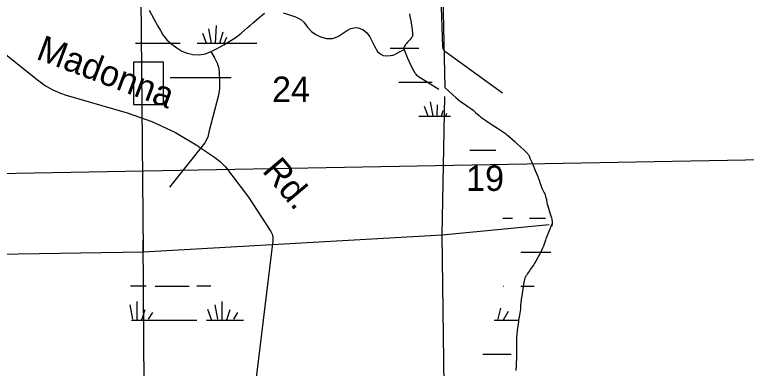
# Model space of a CAD drawing. Extents: x 2480962 to 2688785, y 277103 to 599240.
# Drawn here: x 2606370 to 2619276, y 411419 to 417658 of the extents above; entities that cross this region are included whole.
import ezdxf

# ---------------------------------------------------------------- set-up
doc = ezdxf.new("R2010")
doc.units = 0
for name, color, linetype in [('County Boundary', 7, 'Continuous'), ('Divided_Highway', 7, 'Continuous'), ('Level 31', 7, 'Continuous'), ('Local Roads Improved', 7, 'Continuous'), ('Local Roads Related Text', 7, 'Continuous'), ('Narrow River Creek and Branch and Slough', 7, 'Continuous'), ('Section Lines', 7, 'Continuous'), ('Section Numbers', 7, 'Continuous'), ('Swamps', 7, 'Continuous'), ('Uninventoried Roads and Features', 7, 'Continuous')]:
    doc.layers.add(name, color=color, linetype=linetype)

msp = doc.modelspace()

# ---------------------------------------------------------------- linework, layer by layer
at = {"layer": 'County Boundary'}
msp.add_line((2613767.163, 424277.555), (2613959.997, 416371.239), dxfattribs=at)
msp.add_lwpolyline([(2613959.997, 416371.239), (2614030.602, 416307.103), (2614101.396, 416243.173), (2614150.629, 416198.959), (2614200.314, 416155.248), (2614227.676, 416132.743), (2614252.428, 416114.081), (2614296.986, 416083.006), (2614364.894, 416037.761), (2614398.426, 416014.606), (2614431.122, 415990.389), (2614456.217, 415970.279), (2614499.062, 415933.683), (2614562.777, 415878.035), (2614595.339, 415851.105), (2614611.988, 415838.113), (2614628.957, 415825.53), (2614680.611, 415788.991), (2614758.956, 415735.463), (2614837.784, 415682.652), (2614884.55, 415652.539), (2614955.397, 415608.441), (2614990.388, 415585.694), (2615024.628, 415561.756), (2615046.386, 415545.256), (2615064.985, 415530.305), (2615096.762, 415503.233), (2615143.275, 415461.254), (2615189.491, 415418.878), (2615231.111, 415380.825), (2615292.931, 415323.205), (2615354.354, 415265.009), (2615379.015, 415242.351), (2615397.484, 415225.119), (2615410.658, 415211.674), (2615419.878, 415201.136), (2615426.304, 415192.907), (2615430.8, 415186.524), (2615436.945, 415176.566), (2615442.281, 415166.093), (2615459.32, 415127.792), (2615483.939, 415070.072), (2615508.228, 415012.223), (2615552.321, 414907.859), (2615596.157, 414803.4), (2615605.329, 414780.4), (2615620.045, 414739.626), (2615640.637, 414677.898), (2615651.074, 414647.104), (2615662.105, 414616.557), (2615669.569, 414598.391), (2615676.814, 414582.78), (2615704.273, 414528.974), (2615710.919, 414515.432), (2615720.145, 414494.82), (2615724.293, 414484.328), (2615728.051, 414473.679), (2615734.961, 414450.706), (2615740.155, 414430.371), (2615747.981, 414394.438), (2615758.848, 414340.312), (2615764.91, 414313.428), (2615772.016, 414286.837), (2615785.434, 414242.836), (2615806.376, 414177.046), (2615826.973, 414110.985), (2615833.269, 414089.141), (2615837.66, 414072.679), (2615843.675, 414047.899), (2615846.412, 414035.483), (2615848.956, 414023.06), (2615850.069, 414016.65), (2615850.857, 414010.603), (2615851.707, 413999.18), (2615851.828, 413989.116), (2615851.498, 413980.274), (2615850.901, 413972.52), (2615849.236, 413958.941), (2615847.525, 413948.773), (2615844.339, 413933.596), (2615840.555, 413918.569)], dxfattribs=at)
at = {"layer": 'Divided_Highway'}
msp.add_line((2600799.421, 414762.355), (2640311.692, 415477.584), dxfattribs=at)
at = {"layer": 'Level 31'}
msp.add_lwpolyline([(2608464.681, 416075.687), (2608994.235, 416075.687), (2608994.235, 416817.558), (2608464.681, 416817.558)], close=True, dxfattribs=at)
at = {"layer": 'Local Roads Improved'}
for p, q in [((2605673.825, 417383.92), (2606797.365, 416487.408)), ((2607279.23, 416238.07), (2608357.462, 415926.239)), ((2609615.451, 415333.208), (2609877.422, 415154.173)), ((2610089.757, 414976.056), (2610495.927, 414436.249)), ((2610495.927, 414436.249), (2610887.275, 413834.3)), ((2610924.151, 413668.083), (2610589.195, 410904.529))]:
    msp.add_line(p, q, dxfattribs=at)
for points in [[(2606797.365, 416487.408), (2606915.95, 416402.548), (2607042.756, 416330.548), (2607176.393, 416272.198), (2607279.23, 416238.07)], [(2608357.462, 415926.239), (2608791.811, 415775.576), (2609208.032, 415580.336), (2609601.565, 415342.659), (2609615.451, 415333.208)], [(2609877.422, 415154.173), (2609994.707, 415064.666), (2610089.757, 414976.056)], [(2610887.275, 413834.3), (2610900.24, 413810.843), (2610910.68, 413786.161), (2610918.484, 413760.522), (2610923.564, 413734.208), (2610925.867, 413707.507), (2610925.366, 413680.71), (2610924.151, 413668.083)]]:
    msp.add_lwpolyline(points, dxfattribs=at)
at = {"layer": 'Narrow River Creek and Branch and Slough'}
for points in [[(2608740.996, 417736.633), (2608818.293, 417594.603), (2608897.473, 417453.598), (2608940.143, 417377.4), (2608983.756, 417301.627), (2609056.2, 417212.342), (2609144.173, 417134.757), (2609228.175, 417070.401), (2609319.888, 417015.584), (2609413.862, 416976.787), (2609510.779, 416954.66), (2609624.949, 416947.529), (2609737.791, 416968.085), (2609836.989, 417007.616), (2609932.258, 417054.99), (2610059.456, 417125.952), (2610184.157, 417200.68), (2610278.057, 417262.199), (2610367.57, 417329.67), (2610419.919, 417377.825), (2610472.117, 417425.994), (2610527.015, 417471.614), (2610582.007, 417517.109), (2610676.314, 417600.417), (2610775.558, 417683.173)], [(2611108.636, 417687.128), (2611219.629, 417657.117), (2611321.036, 417620.088), (2611416.107, 417569.874), (2611469.738, 417523.439), (2611536.132, 417439.661), (2611608.705, 417361.187), (2611682.035, 417309.331), (2611762.986, 417268.133), (2611868.75, 417238.612), (2611974.641, 417239.139), (2612028.057, 417253.728), (2612079.858, 417277.415), (2612150.385, 417325.399), (2612221.379, 417374.208), (2612299.899, 417410.978), (2612379.236, 417428.983), (2612431.653, 417424.898), (2612509.408, 417393.417), (2612581.057, 417336.529), (2612633.094, 417266.986), (2612672.5, 417195.178), (2612718.927, 417100.604), (2612769.775, 417006.399), (2612814.272, 416963.866), (2612870.929, 416939.063), (2612934.503, 416929.87), (2612997.763, 416935.388), (2613038.199, 416943.552), (2613076.752, 416957.498), (2613158.138, 417000.75), (2613239.525, 417044.003)], [(2613332.632, 417673.262), (2613343.073, 417623.596), (2613355.155, 417548.418), (2613366.642, 417473.128), (2613378.68, 417396.641), (2613389.539, 417320.355), (2613390.257, 417310.785), (2613389.851, 417301.646), (2613386.252, 417284.278), (2613379.905, 417268.366), (2613371.744, 417253.736), (2613362.476, 417240.242), (2613341.942, 417215.416), (2613301.277, 417172.965), (2613286.238, 417157.205), (2613273.865, 417143.418), (2613263.946, 417131.33), (2613256.168, 417120.713), (2613245.101, 417101.996), (2613239.381, 417087.799), (2613236.798, 417077.037), (2613235.929, 417068.892), (2613236.5, 417056.538), (2613239.525, 417044.003), (2613252.987, 417006.186), (2613278.943, 416939.567), (2613300.119, 416889.412), (2613334.045, 416814.224), (2613369.834, 416739.525), (2613390.836, 416697.155), (2613413.068, 416655.624), (2613426.212, 416633.429), (2613436.994, 416617.282), (2613445.808, 416605.823), (2613460.507, 416590.236), (2613477.368, 416577.266), (2613663.65, 416459.864), (2613849.932, 416342.463)], [(2609832.091, 417010.227), (2609886.279, 416905.989), (2609940.467, 416801.75), (2609946.031, 416790.311), (2609950.702, 416779.36), (2609954.631, 416768.912), (2609960.921, 416748.9), (2609965.389, 416731.009), (2609968.604, 416715.119), (2609972.917, 416686.928), (2609975.276, 416665.59), (2609977.833, 416633.518), (2609979.759, 416601.682), (2609983.377, 416531.696), (2609985.015, 416479.096), (2609985.216, 416439.66), (2609984.61, 416410.121), (2609982.217, 416365.925), (2609980.25, 416343.895), (2609977.708, 416321.922), (2609966.588, 416237.852), (2609966.588, 416237.852)], [(2609966.588, 416237.852), (2609795.577, 415582.852), (2609779.818, 415494.076), (2609727.048, 415395.316), (2609103.613, 414617.578)], [(2615846.147, 413960.13), (2615793.064, 413830.694), (2615739.983, 413701.256), (2615732.095, 413681.056), (2615719.501, 413645.249), (2615701.403, 413591.227), (2615691.721, 413564.444), (2615681.005, 413538.04), (2615662.832, 413498.841), (2615648.225, 413469.945), (2615625.311, 413427.106), (2615601.899, 413384.486), (2615561.134, 413311.16), (2615540.201, 413274.847), (2615518.661, 413238.87), (2615498.152, 413207.392), (2615465.466, 413161.466), (2615449.039, 413138.521), (2615433.037, 413115.239), (2615415.731, 413089.493), (2615403.021, 413070.052), (2615393.945, 413055.206), (2615381.514, 413032.227), (2615376.004, 413020.308), (2615371.072, 413008.037), (2615363.392, 412985.398), (2615357.667, 412965.43), (2615349.472, 412930.189), (2615344.497, 412903.565), (2615332.436, 412823.149), (2615314.771, 412699.806), (2615306.481, 412638.088), (2615298.888, 412576.274), (2615294.474, 412530.667), (2615289.237, 412462.112), (2615286.175, 412427.887), (2615282.164, 412393.769), (2615276.046, 412355.498), (2615265.105, 412298.372), (2615259.72, 412269.793), (2615254.931, 412241.115), (2615243.78, 412163.939), (2615233.719, 412086.565), (2615224.898, 412013.476), (2615221.713, 411976.861), (2615220.755, 411958.523), (2615220.346, 411940.16), (2615219.9, 411851.047), (2615219.511, 411761.934), (2615219.13, 411670.821), (2615218.748, 411579.706), (2615218.118, 411530.103), (2615215.819, 411455.723), (2615212.282, 411381.358)]]:
    msp.add_lwpolyline(points, dxfattribs=at)
at = {"layer": 'Section Lines'}
for p, q in [((2608589.148, 418858.674), (2608637.423, 413475.496)), ((2613912.959, 413774.436), (2613958.608, 416215.992)), ((2613912.959, 413774.436), (2615798.217, 413954.852)), ((2608637.423, 413475.496), (2613912.959, 413774.436)), ((2613975.309, 408526.211), (2613912.959, 413774.436)), ((2608674.258, 408198.849), (2608635.984, 413681.603)), ((2603336.697, 413388.23), (2608637.423, 413475.496))]:
    msp.add_line(p, q, dxfattribs=at)
at = {"layer": 'Swamps'}
for p, q in [((2609841.201, 417151.963), (2609794.945, 417406.346)), ((2609912.201, 417151.914), (2609929.437, 417467.99)), ((2609756.126, 417152.051), (2609690.652, 417323.918)), ((2609988.888, 417152.093), (2610047.12, 417355.914)), ((2610065.484, 417152.015), (2610114.368, 417260.649)), ((2609590.69, 417151.879), (2610640.696, 417151.889)), ((2613748.92, 415868.388), (2613702.664, 416122.771)), ((2613663.846, 415868.476), (2613598.372, 416040.343)), ((2608847.955, 412868.865), (2609447.959, 412868.87)), ((2608522.437, 412597.699), (2608522.442, 412271.475)), ((2609901.623, 412537.3), (2609949.956, 412283.571)), ((2610022.446, 412597.713), (2610022.451, 412271.49)), ((2614942.115, 412482.638), (2614888.506, 412268.189)), ((2608667.427, 412452.712), (2608607.018, 412271.476)), ((2608800.333, 412404.384), (2608727.842, 412283.559)), ((2609768.719, 412464.805), (2609841.216, 412271.488)), ((2610167.436, 412452.726), (2610107.028, 412271.491)), ((2610300.343, 412404.398), (2610227.851, 412283.574)), ((2615075.022, 412422.228), (2614985.304, 412268.42)), ((2608851.127, 412271.479), (2609581.987, 412271.486)), ((2609751.132, 412271.487), (2610351.136, 412271.493))]:
    msp.add_line(p, q, dxfattribs=at)
for points in [[(2608502.723, 417151.868), (2609290.689, 417151.876)], [(2612994.499, 417068.307), (2613498.392, 417068.312)], [(2609115.732, 416551.87), (2610190.703, 416551.88)], [(2613147.054, 416468.304), (2613736.038, 416468.31)], [(2613819.921, 415868.339), (2613830.605, 416064.276)], [(2613896.607, 415868.517), (2613925.467, 415969.531)], [(2613498.41, 415868.303), (2614059.82, 415868.309)], [(2613973.204, 415868.44), (2613995.089, 415917.077)], [(2614398.424, 415268.308), (2614856.198, 415268.312)], [(2614981.398, 414068.305), (2615148.447, 414068.306)], [(2615448.449, 414068.309), (2615733.067, 414068.312)], [(2615298.457, 413468.303), (2615824.312, 413468.308)], [(2608410.385, 412871.478), (2608692.098, 412871.481)], [(2609582.876, 412871.49), (2609827.47, 412871.492)], [(2614993.145, 412868.296), (2614998.464, 412868.296)], [(2615298.466, 412868.299), (2615535.852, 412868.301)], [(2608401.614, 412537.286), (2608449.947, 412283.557)], [(2608432.9, 412271.475), (2608851.127, 412271.479)], [(2610351.136, 412271.493), (2610405.184, 412271.493)], [(2614824.938, 412268.289), (2615267.791, 412268.294)], [(2614628.113, 411668.283), (2615129.136, 411668.288)]]:
    msp.add_lwpolyline(points, dxfattribs=at)
at = {"layer": 'Uninventoried Roads and Features'}
for p, q in [((2613923.196, 417092.564), (2613789.543, 420904.485)), ((2614974.293, 416271.893), (2613975.401, 416994.631))]:
    msp.add_line(p, q, dxfattribs=at)
msp.add_lwpolyline([(2613975.401, 416994.631), (2613965.107, 417002.933), (2613955.737, 417012.266), (2613947.394, 417022.527), (2613940.17, 417033.604), (2613934.143, 417045.375), (2613929.38, 417057.712), (2613925.931, 417070.479), (2613923.837, 417083.537), (2613923.196, 417092.564)], dxfattribs=at)

# ---------------------------------------------------------------- texts
at = {"layer": 'Local Roads Related Text'}
for s, rotation, p in [('Madonna', 339.3194583, (2606729.006, 416883.645)), ('Rd.', 310.1164667, (2610721.408, 414896.994))]:
    msp.add_text(s, height=450, rotation=rotation, dxfattribs=at).set_placement(p)
at = {"layer": 'Section Numbers'}
for s, rotation, p in [('24', 0.0285, (2610910.403, 416115.248)), ('19', 0.0284917, (2614333.378, 414548.397))]:
    msp.add_text(s, height=450, rotation=rotation, dxfattribs=at).set_placement(p)

doc.saveas('drawing.dxf')
